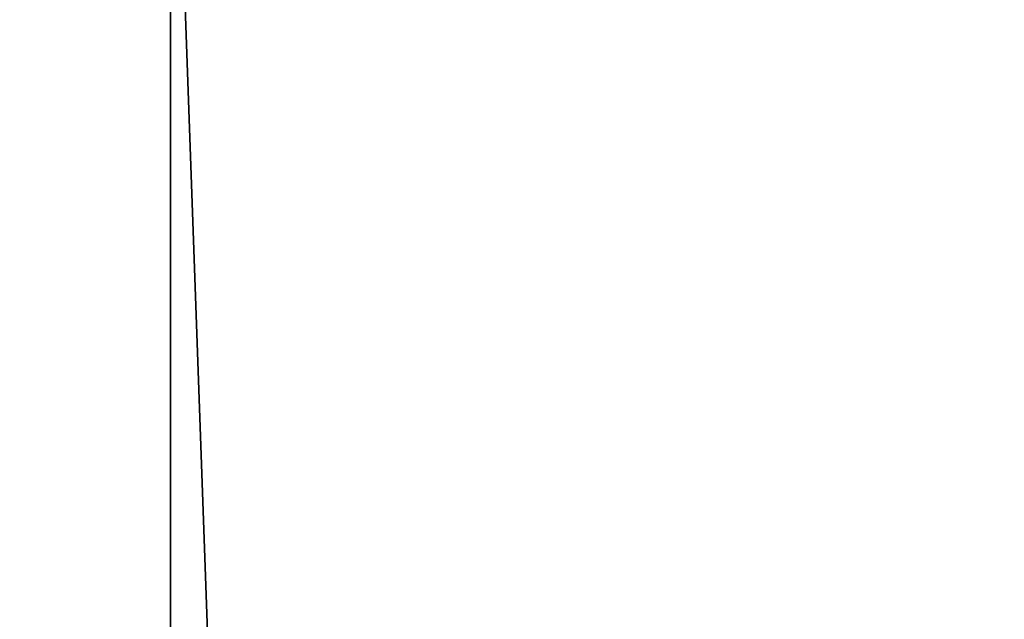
# Model space of a CAD drawing. Header units: millimetres. Extents: x -682 to 137, y -14 to 967.
# Tile 292 of 656: x -6.623 to -5.591, y 952.729 to 953.358. Entities that reach past the tile are written whole.
import ezdxf

# ---------------------------------------------------------------- set-up
doc = ezdxf.new("R2010")
doc.units = ezdxf.units.MM
doc.header["$LTSCALE"] = 65.185185
for name, color, linetype in [('3734', 7, 'CONTINUOUS'), ('3748', 7, 'CONTINUOUS'), ('4', 7, 'CONTINUOUS'), ('6', 7, 'CONTINUOUS')]:
    doc.layers.add(name, color=color, linetype=linetype)

msp = doc.modelspace()

# ---------------------------------------------------------------- linework, layer by layer
at = {"layer": '3734', "color": 7, "linetype": 'CONTINUOUS', "true_color": 0x96918c}
for points in [[(-8.8988, 867.5, -6.4653), (-6.4656, 867.5, -8.8992), (-8.899, 953.8, -6.4659), (-8.8988, 867.5, -6.4653)], [(-8.899, 953.8, -6.4659), (-6.4656, 867.5, -8.8992), (-6.4653, 953.8, -8.8994), (-8.899, 953.8, -6.4659)], [(-6.4656, 867.5, 8.8992), (-8.8988, 867.5, 6.4653), (-8.899, 953.8, 6.4659), (-6.4656, 867.5, 8.8992)], [(-6.4653, 953.8, 8.8994), (-6.4656, 867.5, 8.8992), (-8.899, 953.8, 6.4659), (-6.4653, 953.8, 8.8994)], [(-6.4656, 867.5, -8.8992), (-3.399, 867.5, -10.4612), (-6.4653, 953.8, -8.8994), (-6.4656, 867.5, -8.8992)], [(-3.399, 867.5, 10.4612), (-6.4656, 867.5, 8.8992), (-6.4653, 953.8, 8.8994), (-3.399, 867.5, 10.4612)], [(-6.4653, 953.8, -8.8994), (-3.399, 867.5, -10.4612), (-3.3987, 953.8, -10.4618), (-6.4653, 953.8, -8.8994)], [(-3.3988, 953.8, 10.4618), (-3.399, 867.5, 10.4612), (-6.4653, 953.8, 8.8994), (-3.3988, 953.8, 10.4618)]]:
    msp.add_3dface(points, dxfattribs=at)
at = {"layer": '3748', "color": 7, "linetype": 'CONTINUOUS', "true_color": 0x96918c}
for points in [[(-7.4978, 865.5044, 12.9866), (-3.8811, 865.5044, 14.4846), (-7.0615, 965.5044, 12.2308), (-7.4978, 865.5044, 12.9866)], [(-3.8811, 865.5044, -14.4846), (-7.4978, 865.5044, -12.9866), (-3.6553, 965.5044, -13.6417), (-3.8811, 865.5044, -14.4846)], [(-3.6553, 965.5044, -13.6417), (-7.4978, 865.5044, -12.9866), (-7.0615, 965.5044, -12.2308), (-3.6553, 965.5044, -13.6417)], [(-7.0615, 965.5044, 12.2308), (-3.8811, 865.5044, 14.4846), (-3.6553, 965.5044, 13.6417), (-7.0615, 965.5044, 12.2308)]]:
    msp.add_3dface(points, dxfattribs=at)
at = {"layer": '4', "color": 7, "linetype": 'CONTINUOUS', "true_color": 0x999999}
for points in [[(-4.9901, 953.3059, -0.2066), (-5.568, 953.5172, -0.2748), (-5.916, 953.6447, -0.3279), (-4.9901, 953.3059, -0.2066)], [(-4.872, 953.2642, -0.2748), (-4.9901, 953.3059, -0.2066), (-5.916, 953.6447, -0.3279), (-4.872, 953.2642, -0.2748)], [(-5.7962, 953.6027, -0.397), (-4.872, 953.2642, -0.2748), (-5.916, 953.6447, -0.3279), (-5.7962, 953.6027, -0.397)], [(-4.872, 953.2642, -0.2748), (-5.7962, 953.6027, -0.397), (-5.22, 953.3918, -0.3279), (-4.872, 953.2642, -0.2748)]]:
    msp.add_3dface(points, dxfattribs=at)
at = {"layer": '6', "color": 7, "linetype": 'CONTINUOUS', "true_color": 0x999999}
for points in [[(-5.568, 953.5172, 0.2748), (-4.872, 953.2642, 0.2748), (-6.612, 953.8977, 0.3279), (-5.568, 953.5172, 0.2748)], [(-4.872, 953.2642, 0.2748), (-5.916, 953.6447, 0.3279), (-6.612, 953.8977, 0.3279), (-4.872, 953.2642, 0.2748)], [(-4.872, 953.2642, 0.2748), (-5.22, 953.3918, 0.3279), (-5.916, 953.6447, 0.3279), (-4.872, 953.2642, 0.2748)]]:
    msp.add_3dface(points, dxfattribs=at)

doc.saveas('drawing.dxf')
